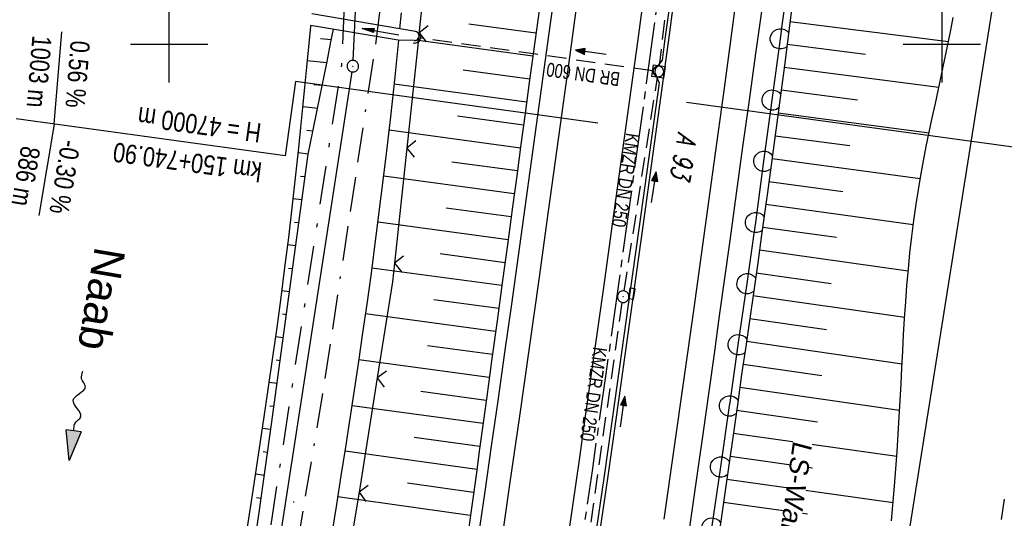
# Model space of a CAD drawing. Extents: x 510526 to 513920, y 467229 to 478797.
# Tile 273 of 467: x 511881 to 512008, y 474339 to 474403. Entities that reach past the tile are written whole.
import ezdxf

# ---------------------------------------------------------------- set-up
doc = ezdxf.new("R2010")
doc.units = 0
doc.header["$LTSCALE"] = 10
doc.header["$MEASUREMENT"] = 0
for name, pattern in [('ACAD_ISO16W100', [73, 15, -6.5, 15, -6.5, 15, -7, 1, -7]), ('ACHSE', [5.5, 4, -0.5, 0.5, -0.5]), ('AUSGEZOGEN', [0]), ('LT00', [0]), ('LT08', [0.42, 0.2, -0.1, 0.02, -0.1]), ('STRICHLINIE2', [0.375, 0.25, -0.125])]:
    doc.linetypes.add(name, pattern=pattern)
doc.layers.get('0').update_dxf_attribs({"linetype": 'LT00'})
for name, color, linetype in [('--FLIEßRICHTPFEIL', 180, 'Continuous'), ('-AX-020', 250, 'ACHSE'), ('-GRA-20O', 20, 'LT00'), ('-GRA-20W', 20, 'LT00'), ('-Halt-Pfeil', 4, 'LT00'), ('-Haltung', 182, 'STRICHLINIE2'), ('-Haltungsbeschriftung', 182, 'LT00'), ('BAB-KABEL', 220, 'ACAD_ISO16W100'), ('DFK_AB_L', 21, 'LT00'), ('DFK_AB_P', 7, 'LT00'), ('DFK_BES-WEGE', 255, 'LT00'), ('DFK_TOPO-SYM', 252, 'LT00'), ('GEMEINDEGRENZE', 3, 'LT08'), ('GEWÄSSERNAME', 255, 'Continuous'), ('LS-WAND_TEXT', 11, 'Continuous'), ('PFEIL', 140, 'AUSGEZOGEN'), ('V91_AFBR_BAB', 250, 'LT00'), ('V91_BOESCH', 250, 'LT00'), ('V91_BOSCHUNG', 250, 'LT00'), ('V91_GRABEN', 250, 'LT00'), ('V91_KA_MULD', 182, 'LT00'), ('V91_KA_PRUF', 182, 'LT00'), ('V91_LAERM', 11, 'LT00'), ('V91_LD_MARK', 2, 'LT00'), ('V91_RASTER', 250, 'LT00'), ('V91_RINNE', 182, 'LT00'), ('V91_SINKK', 182, 'LT00'), ('V91_UK_DURCH', 182, 'LT00'), ('V91_ZAUN', 40, 'LT00')]:
    doc.layers.add(name, color=color, linetype=linetype)
doc.styles.add('Beschrift', font='ARIAL.TTF')
doc.styles.add('Haltungsbeschriftung', font='ARIAL.TTF', dxfattribs={"width": 0.75})
doc.styles.get("Standard").update_dxf_attribs({"font": 'romans.shx'})

# ---------------------------------------------------------------- blocks, each defined once
blk = doc.blocks.new('SYMB7301')
at = {"color": 0, "linetype": 'ByBlock'}
for p, q in [((-0.128693, 0), (0, 0.128693)), ((0, -0.128693), (-0.128693, 0)), ((0, 0.128693), (0.128693, 0)), ((0.128693, 0), (0, -0.128693)), ((0.000059, -0.009738), (0.000059, 0.009897)), ((-0.00901, -0.004339), (-0.002225, -0.009749))]:
    blk.add_line(p, q, dxfattribs=at)
for points in [[(-0.002225, 0.009749), (-0.00901, 0.004339), (-0.00901, -0.004339)], [(0.01, 0), (0.006235, 0.007818), (-0.002225, 0.009749)], [(-0.002225, -0.009749), (0.006235, -0.007818), (0.01, 0)]]:
    blk.add_lwpolyline(points, dxfattribs=at)
blk = doc.blocks.new('SYMB0003')
at = {"color": 0, "linetype": 'ByBlock'}
for p, q in [((-0.015712, 0), (0.010166, 0.012015)), ((0, -0.021257), (-0.015712, 0)), ((0.010166, 0.012015), (0, -0.021257))]:
    blk.add_line(p, q, dxfattribs=at)
for points in [[(-0.031395, 0.499013), (-0.093691, 0.491144), (-0.154509, 0.475528), (-0.21289, 0.452414), (-0.267913, 0.422164), (-0.318712, 0.385257), (-0.364484, 0.342274), (-0.404509, 0.293893), (-0.438154, 0.240877), (-0.464888, 0.184062), (-0.484292, 0.124345), (-0.496058, 0.062667), (-0.5, 0)], [(-0.5, 0), (-0.496058, -0.062667), (-0.484292, -0.124345), (-0.464888, -0.184062), (-0.438154, -0.240877), (-0.404509, -0.293893), (-0.364485, -0.342274), (-0.318712, -0.385257), (-0.267914, -0.422164), (-0.21289, -0.452414), (-0.154509, -0.475529), (-0.093691, -0.491144), (-0.031395, -0.499014), (0.031395, -0.499014)], [(0.5, 0), (0.496057, 0.062667), (0.484292, 0.124345), (0.464888, 0.184062), (0.438153, 0.240877), (0.404509, 0.293893), (0.364484, 0.342274), (0.318712, 0.385257), (0.267913, 0.422164), (0.21289, 0.452414), (0.154509, 0.475528), (0.093691, 0.491144), (0.031395, 0.499013), (-0.031395, 0.499013)], [(0.031395, -0.499014), (0.093691, -0.491144), (0.154509, -0.475529), (0.21289, -0.452414), (0.267914, -0.422164), (0.318712, -0.385257), (0.364485, -0.342274), (0.404509, -0.293893), (0.438154, -0.240877), (0.464889, -0.184062), (0.484292, -0.124345), (0.496058, -0.062667), (0.5, 0)]]:
    blk.add_lwpolyline(points, dxfattribs=at)
blk = doc.blocks.new('FLIEßRICHTPFEIL')
at = {"layer": '--FLIEßRICHTPFEIL'}
blk.add_hatch(color=256, dxfattribs=at).paths.add_polyline_path([(-1.95, 0.4875), (-1.95, -0.4875), (0, 0)])
for p, q in [((-1.95, 0.4875), (-1.95, -0.4875)), ((-1.95, 0.4875), (0, 0)), ((0, 0), (-1.95, -0.4875))]:
    blk.add_line(p, q, dxfattribs=at)
at = {"layer": '--FLIEßRICHTPFEIL', "start_tangent": (-1, 0), "end_tangent": (-1, 0)}
blk.add_spline([(-1.95, 0), (-2.4375, 0), (-2.925, 0.325), (-3.4125, 0), (-3.9, -0.325), (-4.3875, 0), (-4.875, 0.325), (-5.3625, 0), (-5.85, 0)], degree=3, dxfattribs=at)
blk = doc.blocks.new('SYMB0652')
at = {"color": 0, "linetype": 'ByBlock'}
blk.add_lwpolyline([(-0.15, -0.075), (0.15, -0.075), (0.15, 0.075), (-0.15, 0.075), (-0.15, -0.075)], dxfattribs=at)
blk = doc.blocks.new('SYMB1210')
at = {"color": 0, "linetype": 'ByBlock'}
blk.add_line((0.018815, -0.179014), (0.055623, -0.17119), dxfattribs=at)
for points in [[(-0.2, -0.2), (-0.2, 0.2), (0.2, 0.2), (0.2, -0.2), (-0.2, -0.2)], [(0.018815, 0.179014), (-0.018815, 0.179014), (-0.055623, 0.17119), (-0.09, 0.155885), (-0.120444, 0.133766), (-0.145623, 0.105801), (-0.164438, 0.073213), (-0.176067, 0.037424), (-0.18, 0)], [(-0.18, 0), (-0.176067, -0.037424), (-0.164438, -0.073213), (-0.145623, -0.105801), (-0.120444, -0.133766), (-0.09, -0.155885), (-0.055623, -0.17119), (-0.018815, -0.179014), (0.018815, -0.179014)], [(0.18, 0), (0.176067, 0.037424), (0.164438, 0.073213), (0.145623, 0.105801), (0.120444, 0.133766), (0.09, 0.155885), (0.055623, 0.17119), (0.018815, 0.179014)], [(0.055623, -0.17119), (0.09, -0.155885), (0.120444, -0.133766), (0.145623, -0.105801), (0.164438, -0.073213), (0.176067, -0.037424), (0.18, 0)]]:
    blk.add_lwpolyline(points, dxfattribs=at)
blk = doc.blocks.new('SYMB0024')
at = {"color": 0, "linetype": 'ByBlock'}
for p, q in [((-0.5, 0.5), (0, 0)), ((0, 0), (0.5, 0.5))]:
    blk.add_line(p, q, dxfattribs=at)
blk = doc.blocks.new('SYMB7122')
at = {"color": 0, "linetype": 'ByBlock'}
for points in [[(-0.109975, -0.002365), (-0.106745, 0.026562), (-0.096041, 0.053629), (-0.078613, 0.076941), (-0.055681, 0.094866), (-0.028851, 0.106149), (0, 0.11)], [(0, 0.11), (0.028851, 0.106149), (0.055681, 0.094866), (0.078613, 0.076941), (0.096041, 0.053629), (0.106745, 0.026562), (0.109975, -0.002365)], [(-0.075234, -0.080249), (-0.093647, -0.057708), (-0.105504, -0.031126), (-0.109975, -0.002365)], [(0.109975, -0.002365), (0.105504, -0.031126), (0.093647, -0.057708), (0.075234, -0.080249)]]:
    blk.add_lwpolyline(points, dxfattribs=at)
blk = doc.blocks.new('SYMB0070')
at = {"color": 0, "linetype": 'ByBlock'}
for p, q in [((-0.5, 0), (0.2, 0)), ((0.5, 0), (0.2, 0.1)), ((0.2, 0.1), (0.2, 0)), ((0.468, 0), (0.21, 0.086)), ((0.21, 0.086), (0.21, -0.086)), ((0.21, -0.086), (0.468, 0)), ((0.22, -0.072), (0.437, 0)), ((0.23, -0.058), (0.405, 0)), ((0.24, -0.045), (0.374, 0)), ((0.342, 0), (0.25, 0.031)), ((0.25, 0.031), (0.25, -0.031)), ((0.25, -0.031), (0.342, 0)), ((0.26, -0.017), (0.31, 0)), ((0.27, -0.003), (0.279, 0))]:
    blk.add_line(p, q, dxfattribs=at)
for points in [[(0.2, 0), (0.2, -0.1), (0.5, 0)], [(0.437, 0), (0.22, 0.072), (0.22, -0.072)], [(0.405, 0), (0.23, 0.058), (0.23, -0.058)], [(0.374, 0), (0.24, 0.045), (0.24, -0.045)], [(0.31, 0), (0.26, 0.017), (0.26, -0.017)], [(0.279, 0), (0.27, 0.003), (0.27, -0.003)]]:
    blk.add_lwpolyline(points, dxfattribs=at)
blk = doc.blocks.new('SYMB1107')
at = {"color": 0, "linetype": 'ByBlock'}
for points in [[(-0.2, 0), (-0.196157, 0.039018), (-0.184776, 0.076537), (-0.166294, 0.111114), (-0.141421, 0.141421), (-0.111114, 0.166294), (-0.076537, 0.184776), (-0.039018, 0.196157), (0, 0.2)], [(0, 0.2), (0.039018, 0.196157), (0.076537, 0.184776), (0.111114, 0.166294), (0.141421, 0.141421), (0.166294, 0.111114), (0.184776, 0.076537), (0.196157, 0.039018), (0.2, 0)]]:
    blk.add_lwpolyline(points, dxfattribs=at)
blk = doc.blocks.new('Pfreil3')
at = {"layer": 'PFEIL'}
blk.add_hatch(color=256, dxfattribs=at).paths.add_polyline_path([(-1.55, 0.27), (-1.55, -0.27), (0, 0)])
for p, q in [((-1.55, 0), (-4.83, 0)), ((-1.55, -0.27), (-1.55, 0.27)), ((-1.55, 0.27), (0, 0)), ((0, 0), (-1.55, -0.27))]:
    blk.add_line(p, q, dxfattribs=at)

msp = doc.modelspace()

# ---------------------------------------------------------------- linework, layer by layer
at = {"layer": '-AX-020', "ltscale": 0.2, "flags": 128}
msp.add_lwpolyline([(513881.72, 478796.97), (513877.87, 478787.35), (513870.37, 478768.8), (513862.79, 478750.28), (513855.14, 478731.79), (513847.41, 478713.32), (513839.61, 478694.89), (513831.74, 478676.49), (513823.79, 478658.13), (513815.77, 478639.79), (513807.68, 478621.49), (513799.51, 478603.22), (513791.27, 478584.98), (513782.96, 478566.77), (513774.58, 478548.6), (513766.12, 478530.46), (513757.59, 478512.36), (513748.99, 478494.29), (513740.31, 478476.25), (513731.57, 478458.25), (513722.75, 478440.29), (513713.86, 478422.36), (513704.9, 478404.46), (513695.86, 478386.6), (513686.76, 478368.78), (513677.58, 478351), (513668.34, 478333.25), (513659.02, 478315.54), (513649.63, 478297.86), (513640.17, 478280.23), (513630.64, 478262.63), (513621.04, 478245.07), (513611.37, 478227.54), (513601.63, 478210.06), (513591.82, 478192.62), (513586.74, 478183.65), (513576.83, 478166.26), (513566.85, 478148.92), (513556.8, 478131.61), (513546.69, 478114.34), (513536.51, 478097.1), (513526.28, 478079.91), (513515.99, 478062.74), (513505.64, 478045.61), (513495.23, 478028.52), (513484.78, 478011.45), (513474.27, 477994.42), (513463.71, 477977.42), (513453.11, 477960.45), (513442.46, 477943.5), (513431.76, 477926.59), (513421.03, 477909.7), (513410.25, 477892.84), (513399.43, 477876), (513388.58, 477859.18), (513377.69, 477842.39), (513366.77, 477825.62), (513355.82, 477808.87), (513344.83, 477792.14), (513333.82, 477775.43), (513322.78, 477758.74), (513311.72, 477742.06), (513300.63, 477725.4), (513289.52, 477708.75), (513278.39, 477692.12), (513267.24, 477675.5), (513256.08, 477658.89), (513244.9, 477642.29), (513233.71, 477625.7), (513222.5, 477609.12), (513211.29, 477592.54), (513200.07, 477575.97), (513188.84, 477559.41), (513177.6, 477542.84), (513166.37, 477526.28), (513154.8, 477509.24), (513142.5, 477491.11), (513130.2, 477472.99), (513117.9, 477454.86), (513105.61, 477436.73), (513093.33, 477418.59), (513081.06, 477400.44), (513068.81, 477382.28), (513056.57, 477364.12), (513044.34, 477345.94), (513032.14, 477327.75), (513019.96, 477309.55), (513007.8, 477291.33), (512995.67, 477273.09), (512983.57, 477254.83), (512971.49, 477236.55), (512959.45, 477218.25), (512947.45, 477199.93), (512935.48, 477181.58), (512923.55, 477163.21), (512911.66, 477144.81), (512899.82, 477126.38), (512888.03, 477107.93), (512876.28, 477089.44), (512864.58, 477070.92), (512852.94, 477052.36), (512841.35, 477033.77), (512829.82, 477015.15), (512818.35, 476996.49), (512806.94, 476977.79), (512795.6, 476959.05), (512789.64, 476949.14), (512778.41, 476930.34), (512767.24, 476911.5), (512756.13, 476892.61), (512745.1, 476873.69), (512734.14, 476854.72), (512723.25, 476835.72), (512712.42, 476816.68), (512701.67, 476797.59), (512690.98, 476778.47), (512680.37, 476759.31), (512669.82, 476740.11), (512659.35, 476720.87), (512648.95, 476701.6), (512638.61, 476682.28), (512628.35, 476662.93), (512618.16, 476643.54), (512608.04, 476624.11), (512597.99, 476604.65), (512588.01, 476585.15), (512578.1, 476565.61), (512568.26, 476546.04), (512558.5, 476526.43), (512548.8, 476506.79), (512539.18, 476487.11), (512529.63, 476467.4), (512520.15, 476447.65), (512510.75, 476427.87), (512501.42, 476408.05), (512492.16, 476388.2), (512482.97, 476368.31), (512473.85, 476348.4), (512464.81, 476328.44), (512455.84, 476308.46), (512446.94, 476288.44), (512438.12, 476268.39), (512429.37, 476248.31), (512420.69, 476228.2), (512412.09, 476208.05), (512403.56, 476187.88), (512395.11, 476167.67), (512386.72, 476147.43), (512378.42, 476127.17), (512370.18, 476106.87), (512362.02, 476086.54), (512353.94, 476066.18), (512345.92, 476045.79), (512337.99, 476025.38), (512330.13, 476004.93), (512322.34, 475984.46), (512314.63, 475963.96), (512306.99, 475943.43), (512299.43, 475922.87), (512291.94, 475902.28), (512284.53, 475881.67), (512277.19, 475861.03), (512269.93, 475840.36), (512262.74, 475819.67), (512255.63, 475798.95), (512248.6, 475778.21), (512241.64, 475757.44), (512234.76, 475736.64), (512227.95, 475715.82), (512221.22, 475694.97), (512214.57, 475674.11), (512207.99, 475653.21), (512201.49, 475632.29), (512200.13, 475627.89), (512194.28, 475608.79), (512188.5, 475589.67), (512182.78, 475570.54), (512177.14, 475551.38), (512171.56, 475532.2), (512166.05, 475513.01), (512160.62, 475493.79), (512155.26, 475474.55), (512149.97, 475455.29), (512148.09, 475448.36), (512142.91, 475429.07), (512137.8, 475409.77), (512132.78, 475390.44), (512127.83, 475371.09), (512122.96, 475351.72), (512118.16, 475332.33), (512113.45, 475312.92), (512108.81, 475293.5), (512104.25, 475274.06), (512099.76, 475254.59), (512095.36, 475235.11), (512091.03, 475215.62), (512086.78, 475196.1), (512082.61, 475176.57), (512078.52, 475157.02), (512074.51, 475137.46), (512070.57, 475117.88), (512066.72, 475098.28), (512063.24, 475080.25), (512059.53, 475060.62), (512055.9, 475040.98), (512052.34, 475021.33), (512048.86, 475001.67), (512045.44, 474981.99), (512042.08, 474962.3), (512038.79, 474942.6), (512035.56, 474922.89), (512032.39, 474903.18), (512029.27, 474883.45), (512026.2, 474863.71), (512023.18, 474843.97), (512020.21, 474824.22), (512017.28, 474804.47), (512014.39, 474784.7), (512011.54, 474764.94), (512008.73, 474745.16), (512005.95, 474725.39), (512003.2, 474705.61), (512000.47, 474685.82), (511997.78, 474666.03), (511995.1, 474646.24), (511992.44, 474626.45), (511989.8, 474606.65), (511987.17, 474586.85), (511984.55, 474567.05), (511981.94, 474547.25), (511979.34, 474527.45), (511976.74, 474507.69), (511975.13, 474495.38), (511973.48, 474482.82), (511971.82, 474470.25), (511970.17, 474457.69), (511968.51, 474445.13), (511966.84, 474432.57), (511965.15, 474420.02), (511963.46, 474407.46), (511961.75, 474394.91), (511960.03, 474382.35), (511958.28, 474369.81), (511956.52, 474357.26), (511954.73, 474344.72), (511952.92, 474332.18), (511951.08, 474319.64), (511949.21, 474307.11), (511947.31, 474294.58), (511945.38, 474282.06), (511943.41, 474269.55), (511941.4, 474257.04), (511939.35, 474244.53), (511937.27, 474232.04), (511935.14, 474219.55), (511932.96, 474207.07), (511930.74, 474194.59), (511928.46, 474182.13), (511926.14, 474169.68), (511923.76, 474157.23), (511921.32, 474144.8), (511918.83, 474132.38), (511916.28, 474119.97), (511913.66, 474107.57), (511910.98, 474095.19), (511908.24, 474082.82), (511905.43, 474070.46), (511902.54, 474058.13), (511899.59, 474045.81), (511896.56, 474033.5), (511893.47, 474021.26), (511890.29, 474009), (511887.03, 473996.75), (511883.7, 473984.53), (511880.29, 473972.33), (511876.8, 473960.15), (511873.23, 473947.99), (511869.59, 473935.86), (511865.87, 473923.74), (511862.08, 473911.66), (511858.21, 473899.59), (511854.26, 473887.55), (511850.24, 473875.54), (511846.14, 473863.55), (511841.96, 473851.59), (511837.71, 473839.65), (511833.39, 473827.75), (511828.99, 473815.86), (511824.51, 473804.01), (511819.96, 473792.19), (511815.33, 473780.39), (511810.64, 473768.63), (511805.86, 473756.89), (511801.02, 473745.18), (511796.09, 473733.51), (511791.1, 473721.87), (511786.03, 473710.25), (511780.89, 473698.68), (511775.67, 473687.13), (511770.39, 473675.61), (511765.03, 473664.13), (511759.6, 473652.69), (511754.09, 473641.28), (511748.51, 473629.9), (511742.87, 473618.56), (511737.15, 473607.25), (511731.36, 473595.99), (511725.49, 473584.75), (511719.56, 473573.56), (511713.56, 473562.4), (511707.48, 473551.28), (511701.34, 473540.2), (511695.13, 473529.16), (511688.84, 473518.16), (511682.49, 473507.2), (511676.07, 473496.28), (511669.58, 473485.39), (511663.02, 473474.55), (511656.39, 473463.76), (511649.7, 473453), (511642.94, 473442.29), (511636.1, 473431.62), (511629.21, 473420.99), (511622.24, 473410.41), (511615.21, 473399.87), (511608.11, 473389.37), (511600.95, 473378.92), (511593.72, 473368.52), (511586.42, 473358.16), (511579.06, 473347.85), (511571.64, 473337.58), (511564.15, 473327.36), (511556.59, 473317.19), (511548.97, 473307.07), (511541.29, 473297), (511533.54, 473286.97), (511525.74, 473276.99), (511517.86, 473267.07), (511509.93, 473257.19), (511501.93, 473247.36), (511493.87, 473237.58), (511485.75, 473227.86), (511477.57, 473218.19), (511475.55, 473215.81), (511467.29, 473206.2), (511458.98, 473196.64), (511450.61, 473187.13), (511442.18, 473177.67), (511433.71, 473168.25), (511425.19, 473158.87), (511416.62, 473149.54), (511408.01, 473140.24), (511399.37, 473130.98), (511390.68, 473121.76), (511381.96, 473112.57), (511373.2, 473103.41), (511364.42, 473094.28), (511355.61, 473085.17), (511346.77, 473076.1), (511337.91, 473067.04), (511329.03, 473058), (511320.13, 473048.99), (511311.22, 473039.98), (511302.29, 473031), (511293.34, 473022.02), (511284.39, 473013.05), (511275.44, 473004.09), (511266.47, 472995.14), (511255.91, 472984.59), (511236.79, 472965.5), (511230.18, 472958.9), (511223.57, 472952.29), (511216.96, 472945.68), (511210.37, 472939.06), (511203.78, 472932.43), (511197.22, 472925.79), (511190.66, 472919.13), (511184.13, 472912.44), (511177.62, 472905.74), (511171.14, 472899.01), (511164.68, 472892.25), (511158.26, 472885.46), (511151.88, 472878.64), (511145.53, 472871.79), (511139.22, 472864.89), (511132.96, 472857.96), (511126.75, 472850.98), (511120.58, 472843.95), (511114.48, 472836.88), (511109.32, 472830.82), (511103.32, 472823.65), (511097.39, 472816.44), (511091.51, 472809.17), (511085.7, 472801.85), (511079.95, 472794.49), (511074.26, 472787.07), (511068.64, 472779.61), (511063.08, 472772.1), (511057.59, 472764.54), (511052.16, 472756.93), (511046.8, 472749.28), (511041.5, 472741.58), (511036.27, 472733.84), (511031.1, 472726.05), (511026.01, 472718.22), (511020.98, 472710.35), (511016.01, 472702.43), (511011.12, 472694.47), (511006.29, 472686.47), (511001.53, 472678.43), (510996.84, 472670.35), (510992.22, 472662.22), (510987.67, 472654.06), (510983.19, 472645.86), (510978.78, 472637.62), (510974.44, 472629.35), (510970.17, 472621.04), (510965.98, 472612.69), (510961.85, 472604.3), (510957.8, 472595.88), (510953.82, 472587.43), (510949.91, 472578.94), (510946.07, 472570.42), (510942.31, 472561.87), (510938.62, 472553.28), (510935.01, 472544.67), (510931.46, 472536.02), (510928, 472527.34), (510924.6, 472518.64), (510921.29, 472509.9), (510918.04, 472501.14), (510914.87, 472492.35), (510911.78, 472483.53), (510908.76, 472474.69), (510905.82, 472465.82), (510902.96, 472456.92), (510900.17, 472448), (510897.45, 472439.06), (510894.82, 472430.1), (510892.26, 472421.11), (510889.78, 472412.1), (510887.37, 472403.07), (510885.04, 472394.02), (510882.79, 472384.95), (510880.62, 472375.87), (510878.53, 472366.76), (510876.51, 472357.64), (510874.57, 472348.49), (510872.71, 472339.34), (510870.93, 472330.16), (510869.23, 472320.98), (510867.6, 472311.77), (510866.06, 472302.56), (510864.59, 472293.33), (510863.2, 472284.09), (510861.89, 472274.84), (510860.67, 472265.57), (510859.52, 472256.3), (510858.45, 472247.02), (510857.45, 472237.73), (510856.54, 472228.43), (510855.71, 472219.12), (510854.96, 472209.81), (510854.29, 472200.49), (510853.7, 472191.16), (510853.18, 472181.83), (510852.75, 472172.5), (510852.4, 472163.16), (510852.13, 472153.82), (510851.93, 472144.48), (510851.82, 472135.13), (510851.79, 472125.79), (510851.84, 472116.44), (510851.96, 472107.1), (510852.01, 472104.71), (510852.24, 472095.37), (510852.54, 472086.03), (510852.93, 472076.69), (510853.39, 472067.36), (510853.92, 472058.03), (510854.53, 472048.71), (510855.21, 472039.39), (510855.96, 472030.07), (510856.78, 472020.77), (510857.67, 472011.46), (510858.63, 472002.17), (510859.65, 471992.88), (510860.73, 471983.6), (510861.88, 471974.33), (510863.09, 471965.06), (510864.36, 471955.8), (510865.69, 471946.55), (510867.08, 471937.31), (510868.53, 471928.08), (510870.02, 471918.86), (510871.58, 471909.64), (510873.18, 471900.44), (510874.84, 471891.24), (510876.54, 471882.05), (510878.3, 471872.88), (510880.1, 471863.71), (510881.95, 471854.55), (510883.84, 471845.4), (510885.78, 471836.26), (510887.76, 471827.12), (510889.78, 471818), (510891.83, 471808.88), (510893.93, 471799.78), (510896.06, 471790.68), (510898.23, 471781.59), (510900.44, 471772.51), (510902.67, 471763.44), (510904.94, 471754.37), (510907.24, 471745.32), (510909.57, 471736.27), (510911.93, 471727.22), (510914.31, 471718.19), (510916.72, 471709.16), (510919.15, 471700.14), (510921.61, 471691.12), (510924.09, 471682.11), (510926.59, 471673.11), (510929.1, 471664.11), (510931.64, 471655.12), (510934.19, 471646.13), (510936.76, 471637.14), (510939.34, 471628.16), (510941.94, 471619.19), (510944.55, 471610.22), (510947.17, 471601.25), (510949.8, 471592.28), (510952.43, 471583.31), (510955.08, 471574.35), (510957.73, 471565.39), (510960.38, 471556.43), (510963.04, 471547.47), (510967.7, 471531.77), (510970.25, 471523.2), (510975.26, 471506.32), (510980.27, 471489.44), (510985.27, 471472.57), (510990.27, 471455.68), (510995.25, 471438.8), (511000.21, 471421.91), (511005.16, 471405.01), (511010.09, 471388.11), (511014.99, 471371.2), (511019.86, 471354.28), (511024.7, 471337.36), (511029.51, 471320.42), (511034.28, 471303.47), (511039.01, 471286.52), (511043.7, 471269.55), (511048.34, 471252.56), (511052.93, 471235.57), (511057.46, 471218.56), (511061.95, 471201.53), (511066.37, 471184.49), (511070.73, 471167.43), (511075.02, 471150.36), (511079.24, 471133.27), (511083.39, 471116.16), (511086.57, 471102.84), (511090.59, 471085.7), (511094.53, 471068.54), (511098.39, 471051.37), (511102.17, 471034.17), (511105.87, 471016.96), (511109.5, 470999.73), (511113.05, 470982.49), (511116.52, 470965.23), (511119.91, 470947.95), (511123.22, 470930.66), (511126.45, 470913.36), (511129.61, 470896.04), (511132.69, 470878.7), (511135.68, 470861.35), (511138.6, 470843.99), (511141.44, 470826.62), (511144.2, 470809.23), (511146.88, 470791.83), (511149.49, 470774.42), (511152.01, 470757), (511154.45, 470739.56), (511156.82, 470722.12), (511159.1, 470704.66), (511161.31, 470687.19), (511163.44, 470669.72), (511165.49, 470652.23), (511165.64, 470650.9), (511167.87, 470631.02), (511170.03, 470611.14), (511172.1, 470591.25), (511174.1, 470571.35), (511176.01, 470551.44), (511177.85, 470531.52), (511179.53, 470512.55), (511180.88, 470496.34), (511182.16, 470480.14), (511183.36, 470463.92), (511184.48, 470447.7), (511185.52, 470431.48), (511186.48, 470415.25), (511187.36, 470399.01), (511188.16, 470382.77), (511188.88, 470366.53), (511189.52, 470350.29), (511190.08, 470334.04), (511190.56, 470317.79), (511190.96, 470301.53), (511191.28, 470285.28), (511191.52, 470269.02), (511191.68, 470252.76), (511191.76, 470236.51), (511191.77, 470220.25), (511191.69, 470203.99), (511191.53, 470187.73), (511191.29, 470171.47), (511191.24, 470169.01), (511190.91, 470152.75), (511190.5, 470136.5), (511190.02, 470120.25), (511189.47, 470104), (511188.85, 470087.75), (511188.17, 470071.51), (511187.43, 470055.27), (511186.63, 470039.03), (511185.78, 470022.79), (511184.88, 470006.56), (511183.93, 469990.33), (511182.94, 469974.1), (511181.91, 469957.87), (511180.85, 469941.65), (511179.74, 469925.43), (511178.61, 469909.21), (511177.46, 469892.99), (511176.28, 469876.78), (511175.08, 469860.56), (511173.86, 469844.35), (511172.63, 469828.14), (511171.39, 469811.93), (511170.14, 469795.72), (511168.85, 469778.99), (511030.96, 467993.35), (511029.42, 467973.41), (511027.88, 467953.47), (511026.35, 467933.52), (511024.83, 467913.58), (511023.32, 467893.64), (511021.83, 467873.7), (511020.35, 467853.75), (511018.9, 467833.8), (511017.47, 467813.85), (511016.06, 467793.9), (511014.69, 467773.95), (511013.35, 467754), (511012.05, 467734.04), (511010.78, 467714.08), (511009.56, 467694.12), (511008.38, 467674.15), (511007.25, 467654.18), (511006.18, 467634.21), (511005.15, 467614.24), (511004.19, 467594.26), (511003.28, 467574.28), (511002.44, 467554.3), (511001.67, 467534.31), (511000.96, 467514.33), (511000.33, 467494.34), (510999.77, 467474.34), (510999.56, 467465.71), (510999.11, 467445.71), (510998.75, 467425.72), (510998.46, 467405.72), (510998.26, 467385.72), (510998.14, 467365.72), (510998.09, 467345.72), (510998.13, 467325.72), (510998.24, 467305.72), (510998.44, 467285.72), (510998.71, 467265.72), (510999.07, 467245.73), (510999.43, 467229.16)], dxfattribs=at)
at = {"layer": '-GRA-20O'}
msp.add_line((511966.97, 474392.48), (512009.89, 474386.61), dxfattribs=at)
at = {"layer": '-GRA-20W'}
for q in [(511886.11, 474401.59), (511883.15, 474377.77)]:
    msp.add_line((511885.14, 474389.61), q, dxfattribs=at)
at = {"layer": '-GRA-20W', "flags": 128}
for points in [[(511916.36, 474395.14), (511915.04, 474385.5), (511880.19, 474390.29)], [(511955.49, 474389.77), (511916.36, 474395.14)]]:
    msp.add_lwpolyline(points, dxfattribs=at)
at = {"layer": '-Haltung'}
for p, q in [((511966.78, 474425.42), (511963.41, 474397.18)), ((511962.58, 474396.54), (511932.46, 474400.77)), ((511958.88, 474368.01), (511963.21, 474395.7)), ((511954.6, 474338.06), (511958.65, 474366.53))]:
    msp.add_line(p, q, dxfattribs=at)
at = {"layer": 'BAB-KABEL', "ltscale": 0.03, "flags": 128}
msp.add_lwpolyline([(513339.84, 477816.32), (513312.27, 477774.65), (513284.67, 477733), (513252.5, 477694.41), (513223.88, 477653.5), (513195.8, 477612.12), (513167.63, 477570.87), (513139.88, 477529.3), (513111.79, 477487.92), (513083.81, 477446.45), (513055.84, 477404.98), (513022.49, 477355.03), (513000.51, 477321.52), (512973.12, 477279.62), (512945.42, 477237.87), (512917.58, 477196.22), (512879.16, 477137.5), (512858.34, 477103.22), (512837.39, 477068.95), (512811.45, 477026.06), (512784.2, 476983.9), (512756.65, 476941.56), (512731.12, 476898.63), (512706.39, 476854.96), (512681.95, 476811.1), (512658.87, 476770.39), (512633.74, 476723.05), (512609.82, 476678.97), (512586.03, 476634.72), (512574.46, 476609.04), (512565.77, 476584.24), (512545.21, 476542.92), (512523.45, 476497.74), (512501.77, 476452.47), (512480.25, 476407.17), (512458.85, 476361.79), (512438.56, 476315.94), (512418.18, 476270.12), (512378.72, 476177.83), (512359.89, 476131.36), (512341.35, 476084.78), (512322.58, 476038.31), (512304.82, 475991.34), (512287.68, 475944.24), (512270.28, 475897.17), (512254.12, 475849.7), (512237.77, 475802.28), (512221.53, 475754.82), (512205.86, 475707.19), (512190.78, 475659.38), (512175.78, 475611.52), (512161.52, 475563.42), (512145.69, 475515.8), (512137.73, 475496.07), (512130.63, 475467.92), (512119.03, 475418.91), (512105.58, 475370.55), (512100.73, 475351.1), (512084.18, 475320.51), (512082.62, 475318.67), (512071.99, 475296.24), (512062.06, 475264.37), (512059.32, 475232.9), (512061.87, 475193.18), (512054.82, 475143.1), (512045.69, 475099.99), (512036.29, 475050.9), (512027.27, 475001.72), (512018.22, 474952.55), (512008.9, 474903.42), (512000.14, 474854.23), (511992.36, 474804.85), (511985.27, 474755.37), (511977.39, 474700.85), (511969.41, 474646.42), (511966.53, 474615.2), (511972.8, 474604.79), (511970.05, 474596.16), (511959.57, 474586.37), (511941.91, 474517.48), (511936.85, 474477.77), (511926.66, 474399.73), (511919.97, 474355.38), (511910.09, 474296.61), (511899.45, 474238.13), (511883.78, 474152.68), (511870.29, 474094), (511857.13, 474053.88), (511852.78, 474012.45), (511853.17, 473966.86), (511852.49, 473957.15), (511851.31, 473949.66), (511841.69, 473942.06), (511825.82, 473895.23), (511826.65, 473894.12), (511810.9, 473851.95), (511793.57, 473805.03), (511775.28, 473758.36), (511755.12, 473712.47), (511734.05, 473667.01), (511712.23, 473621.97), (511689.5, 473577.27), (511665.16, 473533.5), (511639.85, 473490.24), (511612.91, 473448.14), (511601.59, 473431.81), (511558.05, 473366.07), (511514.89, 473306.01), (511484.06, 473267.45), (511450.63, 473224.7), (511393.07, 473164.53), (511363.02, 473132.87), (511308.52, 473076.45), (511275.57, 473040.36), (511243.01, 473009.33), (511235.22, 472986.05), (511231.03, 472981.06), (511075.99, 472813.11), (511070.24, 472807.3), (511057.8, 472797.51), (511038.03, 472769.96), (511010.69, 472730.53), (510983.88, 472687.19), (510959.58, 472643.76), (510934.3, 472604.33), (510904.8, 472574.33), (510913.91, 472558.29), (510911.7, 472550.67), (510911.23, 472549.24), (510895.97, 472514.71), (510882.66, 472477.92), (510872.4, 472460.75), (510857.5, 472432.35), (510836.1, 472381.12), (510836.28, 472368.89), (510832.94, 472355.97), (510830.18, 472332.03), (510848.22, 472325.54), (510838.51, 472271.42), (510831.97, 472215.43), (510830.7, 472169.39), (510828.83, 472118.66), (510829.08, 472067.62), (510833.95, 472011.74), (510842.44, 471951.44), (510849.98, 471906.34), (510856.18, 471866.27), (510867.23, 471812.82), (510879.85, 471762.88), (510891.51, 471713.81), (510903.79, 471665.07), (510916.06, 471616.28), (510929.64, 471568.08), (510950.96, 471501.37), (510971.61, 471429.82), (510974.35, 471422.76), (510989.55, 471366.87), (511004.5, 471314.2), (511016.36, 471270.84), (511026.28, 471232.42), (511039.24, 471184.15), (511056.6, 471116.88), (511065.91, 471078.27), (511077.6, 471030.01), (511089.22, 470981.62), (511098.91, 470932.89), (511107.16, 470884.03), (511116.15, 470835.04), (511125.08, 470786.06), (511133.15, 470736.97), (511137.3, 470706.32), (511129.89, 470689.71), (511129.54, 470684.61), (511132.44, 470671.58), (511143.11, 470670.95), (511145.78, 470638.26), (511151.08, 470588.89), (511155.98, 470539.42), (511159.51, 470489.78), (511162.63, 470440.14), (511165.94, 470390.62), (511167.84, 470340.94), (511167.81, 470291.24), (511167.77, 470272.42), (511169.19, 470243.96), (511168.97, 470223.34), (511163.73, 470203.87), (511151.46, 470170.12), (511152.4, 470145.76), (511161.63, 470107.32), (511162.26, 470078.65), (511157.08, 470021.39), (511153.97, 469975.78), (511150.23, 469924.11), (511146.61, 469878.37), (511141.04, 469826.73), (511133.85, 469745.04), (511131.82, 469700.02), (511128.93, 469655.17), (511125.19, 469595.29), (511130.66, 469554.69), (511130.4, 469544.67), (511121.69, 469477.4)], dxfattribs=at)
at = {"layer": 'DFK_AB_L'}
for p, q in [((511923.82, 474397.88), (511925.04, 474423.1)), ((511903.66, 474266.01), (511923.67, 474396.39))]:
    msp.add_line(p, q, dxfattribs=at)
at = {"layer": 'GEMEINDEGRENZE', "ltscale": 2.5, "flags": 128}
msp.add_lwpolyline([(512449.04, 475402.04), (512420.18, 475407.56), (512394.81, 475414.05), (512349.27, 475430.89), (512332.55, 475438.84), (512267.81, 475490.73), (512251.31, 475522.19), (512242.37, 475555.3), (512229.97, 475584.98), (512227.01, 475610.4), (512238.86, 475661.14), (512275.55, 475791.69), (512297.96, 475860.4), (512299.32, 475864.34), (512322.1, 475898.59), (512340.39, 475931.96), (512366.59, 476019.31), (512318.09, 476028.59), (512312.28, 476031.12), (512305.69, 476033.81), (512287.82, 475996.96), (512243.16, 475928.69), (512232.75, 475919.29), (512200.58, 475820.9), (512193.73, 475799.02), (512174.8, 475704.06), (512153.08, 475591.51), (512137.53, 475520.72), (512131.52, 475505.41), (512079.51, 475365.74), (512045.16, 475285.06), (511996.85, 475193.51), (511968.58, 475139.95), (511923.93, 475031.14), (511909.15, 474966.23), (511901.23, 474898.74), (511940.21, 474729.59), (511948.11, 474671.17), (511959.93, 474649.28), (511949.37, 474579.35), (511923.59, 474424.01), (511922.29, 474397.28), (511902.07, 474265.53), (511883.42, 474171.19), (511840.83, 474046.67), (511811.06, 474002.19), (511789.86, 473974.02), (511738.64, 473910.57), (511734.93, 473905.97), (511711.9, 473880.46), (511676.78, 473841.54), (511661.06, 473825.37), (511656.15, 473820.18), (511647.79, 473811.31), (511604.86, 473771.83), (511589.09, 473758.2), (511554.15, 473690.45), (511530.62, 473670.04), (511510.61, 473640.16), (511417.15, 473647.45), (511399.93, 473617.63), (511399.3, 473598.99), (511391.57, 473572.16), (511385.53, 473532.59), (511382.42, 473506.57), (511379.56, 473490.69), (511376.76, 473467.53), (511377.2, 473446.76), (511375.16, 473429.8), (511374.8, 473404.87), (511375.41, 473387.27), (511377.46, 473378.27), (511379.75, 473364.15), (511381.83, 473342.87), (511384.51, 473307.86), (511383.01, 473292.21), (511378.94, 473272.5), (511363.92, 473241.63), (511343.54, 473221.82), (511333.86, 473218.85), (511320.58, 473208.55), (511312.84, 473198.8), (511304.61, 473186.13), (511295.34, 473174.25), (511276.67, 473143.26), (511247.06, 473107.83), (511220.15, 473075.52), (511209.96, 473060.18), (511192.69, 473040.29), (511159.71, 473009.47), (511137.79, 472985.62), (511138.23, 472997.66), (511133.95, 473001.3), (511127.75, 472996.4), (511117.54, 472978.81), (511095.45, 472960.68), (511068.72, 472945.37), (511062.62, 472935.67), (511054.27, 472932.27), (511004.99, 472918.68), (510993.39, 472905.55), (510985.6, 472889.86), (510969.16, 472866.89), (510956.82, 472847.22), (510952.63, 472840.3), (510942.14, 472834.76), (510925.19, 472825.03), (510922.97, 472827.25), (510875.46, 472874.79), (510825.13, 472925.2), (510821.3, 472929.06), (510869.78, 472985.54), (510927.92, 473053.12), (510935.97, 473062.47), (510982.9, 473117.01), (510983.35, 473117.61), (510990.27, 473126.7), (510995.26, 473137.2), (510997.98, 473148.98), (510999.63, 473159.45), (511014.29, 473252.43)], dxfattribs=at)
at = {"layer": 'V91_AFBR_BAB', "color": 0}
msp.add_lwpolyline([(511970.3, 474473.39), (511969.23, 474465.3), (511968.17, 474457.21), (511967.11, 474449.12), (511966.31, 474443.06), (511965.52, 474437.01), (511964.72, 474430.95), (511963.92, 474424.9), (511962.83, 474416.8), (511961.75, 474408.7), (511960.65, 474400.6), (511957.35, 474376.65), (511956.21, 474368.46), (511955.05, 474360.28), (511953.9, 474352.1), (511953.05, 474346.14), (511952.19, 474340.18), (511951.33, 474334.22)], dxfattribs=at)
at = {"layer": 'V91_AFBR_BAB'}
for points in [[(511940.04, 474336.15), (511940.89, 474342.03), (511941.73, 474347.9), (511942.58, 474353.78), (511943.46, 474360.04), (511944.34, 474366.3), (511945.22, 474372.56), (511946.09, 474378.82), (511949.37, 474402.67), (511950.2, 474408.81), (511951.03, 474414.94), (511951.86, 474421.08), (511952.68, 474427.21), (511953.31, 474431.99), (511953.94, 474436.77), (511954.57, 474441.56), (511955.19, 474446.34), (511955.82, 474451.12), (511956.45, 474455.87), (511957.08, 474460.62), (511957.71, 474465.37), (511958.34, 474470.12)], [(511976.73, 474404.81), (511975.9, 474398.79), (511975.06, 474392.73), (511974.22, 474386.67), (511973.39, 474380.62), (511972.55, 474374.56), (511971.87, 474369.66), (511971.19, 474364.77), (511970.52, 474359.87), (511969.83, 474354.97), (511969.14, 474350.08), (511968.46, 474345.26), (511967.77, 474340.43), (511967.07, 474335.61)]]:
    msp.add_lwpolyline(points, dxfattribs=at)
at = {"layer": 'V91_BOESCH'}
for points in [[(511948.19, 474406.57), (511947.71, 474403.08), (511947.16, 474399.05), (511946.61, 474395.02), (511946.07, 474390.99), (511945.53, 474386.97), (511944.99, 474382.94), (511944.45, 474378.91), (511943.78, 474373.99), (511943.11, 474369.08), (511942.44, 474364.16), (511941.77, 474359.25), (511941.1, 474354.34), (511940.64, 474350.95), (511940.18, 474347.56), (511939.72, 474344.17), (511939.25, 474340.78), (511938.77, 474337.4)], [(511980.82, 474406.68), (511980.32, 474402.7), (511979.62, 474397.21), (511978.9, 474391.73), (511978.18, 474386.25), (511977.44, 474380.77), (511976.68, 474375.3), (511976.17, 474371.67), (511975.65, 474368.05), (511975.14, 474364.43), (511974.62, 474360.81), (511974.09, 474357.19), (511973.58, 474353.57), (511972.98, 474349.35), (511972.38, 474345.14), (511971.79, 474340.92), (511971.2, 474336.7)], [(511929.88, 474401.96), (511930.09, 474404.06)], [(511993.5, 474338.25), (511993.87, 474342.73), (511994.2, 474347.22), (511994.48, 474351.71), (511994.6, 474353.84), (511994.72, 474355.96), (511994.83, 474358.09), (511994.94, 474360.21), (511995.06, 474362.34), (511995.19, 474364.46), (511995.33, 474366.59), (511995.49, 474368.71), (511995.67, 474370.82), (511995.87, 474372.94), (511996.1, 474375.05), (511996.36, 474377.15), (511996.66, 474379.25), (511996.96, 474381.13), (511997.28, 474382.99), (511997.63, 474384.86), (511997.99, 474386.72), (511998.37, 474388.58), (511998.76, 474390.44), (511999.16, 474392.3), (511999.56, 474394.15), (511999.96, 474396.01), (512000.36, 474397.87), (512000.75, 474399.73), (512001.12, 474401.59), (512001.48, 474403.45)], [(511918.31, 474402.42), (511918.29, 474402.25), (511918.04, 474399.64), (511917.79, 474397.02), (511917.53, 474394.41), (511917.28, 474391.79), (511917.02, 474389.18), (511916.75, 474386.57), (511916.33, 474382.68), (511915.89, 474378.8), (511915.43, 474374.92), (511914.94, 474371.05), (511914.44, 474367.17), (511913.92, 474363.3), (511913.38, 474359.43), (511912.83, 474355.57), (511912.27, 474351.7), (511910.85, 474342.17), (511909.36, 474332.65)], [(511910.8, 474333.4), (511911.64, 474339.3), (511912.47, 474345.19), (511913.3, 474351.08), (511918, 474385.72), (511918.61, 474388.67), (511919.22, 474391.63), (511919.82, 474394.58), (511920.41, 474397.54), (511920.99, 474400.5), (511921.26, 474401.92)], [(511921.1, 474336.65), (511921.69, 474340.35), (511922.27, 474344.06), (511922.85, 474347.77), (511923.42, 474351.47), (511923.98, 474355.18), (511924.54, 474358.89), (511925.08, 474362.6), (511925.61, 474366.32), (511926.13, 474370.03), (511926.81, 474375.17), (511927.46, 474380.3), (511928.08, 474385.44), (511928.68, 474390.59), (511929.24, 474395.74), (511929.73, 474400.5)], [(512007.73, 474338.42), (512008.1, 474341.04)]]:
    msp.add_lwpolyline(points, dxfattribs=at)
at = {"layer": 'V91_BOSCHUNG'}
for p, q in [((511980.35, 474402.93), (512000.87, 474400.34)), ((511947.47, 474401.39), (511938.77, 474402.58)), ((511919.58, 474400.72), (511921, 474400.58)), ((511947.07, 474398.43), (511931.91, 474400.48)), ((511979.97, 474399.97), (511990.11, 474398.67)), ((511917.87, 474397.87), (511920.42, 474397.62)), ((511946.67, 474395.45), (511938.06, 474396.62)), ((511979.59, 474397.01), (511999.62, 474394.42)), ((511918.71, 474394.77), (511919.83, 474394.66)), ((511946.27, 474392.48), (511929.14, 474394.8)), ((511979.21, 474394.05), (511989.09, 474392.76)), ((511917.29, 474391.9), (511919.23, 474391.71)), ((511945.87, 474389.51), (511937.34, 474390.66)), ((511978.82, 474391.09), (511998.36, 474388.51)), ((511917.81, 474388.83), (511918.63, 474388.75)), ((511945.47, 474386.53), (511928.48, 474388.83)), ((511978.43, 474388.12), (511988.09, 474386.84)), ((511916.69, 474385.93), (511918.02, 474385.79)), ((511978.03, 474385.16), (511997.21, 474382.58)), ((511945.07, 474383.56), (511936.6, 474384.71)), ((511916.99, 474382.89), (511917.61, 474382.82)), ((511944.67, 474380.59), (511927.78, 474382.87)), ((511977.63, 474382.21), (511987.17, 474380.91)), ((511916.03, 474379.98), (511917.21, 474379.84)), ((511944.27, 474377.61), (511935.84, 474378.75)), ((511977.23, 474379.25), (511996.29, 474376.62)), ((511916.24, 474376.93), (511916.8, 474376.87)), ((511943.87, 474374.64), (511927.04, 474376.92)), ((511976.82, 474376.29), (511986.38, 474374.96)), ((511915.31, 474374.02), (511916.4, 474373.89)), ((511943.47, 474371.67), (511935.06, 474372.81)), ((511976.4, 474373.33), (511995.65, 474370.63)), ((511915.47, 474370.98), (511915.99, 474370.91)), ((511943.06, 474368.7), (511926.25, 474370.97)), ((511975.99, 474370.37), (511985.7, 474369)), ((511914.56, 474368.08), (511915.59, 474367.94)), ((511975.56, 474367.42), (511995.2, 474364.6)), ((511942.66, 474365.72), (511934.25, 474366.86)), ((511914.67, 474365.04), (511915.19, 474364.96)), ((511942.25, 474362.75), (511925.43, 474365.03)), ((511975.14, 474364.46), (511985.08, 474363.02)), ((511913.76, 474362.13), (511914.78, 474361.99)), ((511941.85, 474359.78), (511933.42, 474360.92)), ((511974.71, 474361.49), (511994.86, 474358.58)), ((511913.86, 474359.09), (511914.38, 474359.02)), ((511941.44, 474356.81), (511924.57, 474359.09)), ((511974.29, 474358.52), (511984.49, 474357.04)), ((511912.92, 474356.19), (511913.98, 474356.05)), ((511941.04, 474353.83), (511932.58, 474354.98)), ((511973.86, 474355.54), (511994.53, 474352.57)), ((511913.03, 474353.15), (511913.57, 474353.07)), ((511940.63, 474350.86), (511923.67, 474353.15)), ((511973.43, 474352.56), (511983.89, 474351.07)), ((511912.06, 474350.26), (511913.16, 474350.1)), ((511973.01, 474349.57), (511994.16, 474346.6)), ((511940.23, 474347.88), (511931.72, 474349.04)), ((511912.18, 474347.21), (511912.74, 474347.12)), ((511939.82, 474344.89), (511922.77, 474347.25)), ((511972.59, 474346.6), (511983.27, 474345.1)), ((511911.17, 474344.33), (511912.33, 474344.15)), ((511939.4, 474341.91), (511930.85, 474343.1)), ((511972.17, 474343.63), (511993.7, 474340.6)), ((511911.31, 474341.27), (511911.91, 474341.18)), ((511938.98, 474338.92), (511921.84, 474341.35)), ((511971.76, 474340.66), (511982.6, 474339.13))]:
    msp.add_line(p, q, dxfattribs=at)
at = {"layer": 'V91_GRABEN'}
msp.add_line((511931.87, 474401.63), (511918.46, 474403.9), dxfattribs=at)
at = {"layer": 'V91_GRABEN', "flags": 128}
msp.add_lwpolyline([(511931.73, 474400.46), (511929.64, 474400.5), (511918.31, 474402.42)], dxfattribs=at)
at = {"layer": 'V91_GRABEN'}
msp.add_lwpolyline([(511931.73, 474400.46), (511931.88, 474400.47), (511932.02, 474400.51), (511932.15, 474400.6), (511932.24, 474400.71), (511932.31, 474400.85), (511932.34, 474401.01), (511932.33, 474401.18), (511932.27, 474401.34), (511932.17, 474401.48), (511932.03, 474401.57), (511931.87, 474401.63)], dxfattribs=at)
at = {"layer": 'V91_LAERM'}
for p, q in [((511978.05, 474392.74), (511979.11, 474400.67)), ((511976.98, 474384.81), (511978.05, 474392.74)), ((511975.91, 474376.88), (511976.98, 474384.81)), ((511973.66, 474361.04), (511974.8, 474368.96)), ((511971.38, 474345.21), (511972.53, 474353.12)), ((511970.23, 474337.29), (511971.38, 474345.21))]:
    msp.add_line(p, q, dxfattribs=at)
for points in [[(511979.11, 474400.67), (511979.43, 474403.06), (511980.2, 474408.59)], [(511974.8, 474368.96), (511975.72, 474375.45), (511975.91, 474376.88)], [(511972.53, 474353.12), (511972.6, 474353.58), (511973.66, 474361.04)]]:
    msp.add_lwpolyline(points, dxfattribs=at)
at = {"layer": 'V91_LD_MARK', "color": 0}
for points in [[(511942.83, 474334.08), (511944.11, 474342.93), (511945.38, 474351.78), (511946.63, 474360.63), (511947.88, 474369.48), (511949.11, 474378.34), (511950.44, 474387.99), (511951.76, 474397.64), (511953.07, 474407.29), (511954.37, 474416.95), (511955.67, 474426.6), (511956.95, 474436.26), (511958.23, 474445.91), (511959.51, 474455.57), (511960.78, 474465.23), (511962.04, 474474.89)], [(511982.19, 474471.95), (511980.91, 474462.24), (511979.63, 474452.53), (511978.34, 474442.83), (511977.05, 474433.12), (511975.76, 474423.41), (511974.45, 474413.71), (511973.14, 474404.01), (511971.82, 474394.3), (511970.49, 474384.6), (511969.16, 474374.9), (511967.89, 474365.79), (511966.61, 474356.67), (511965.32, 474347.56), (511964.02, 474338.45)]]:
    msp.add_lwpolyline(points, dxfattribs=at)
at = {"layer": 'V91_RASTER'}
for p, q in [((511900, 474395), (511900, 474405)), ((512000, 474405), (512000, 474395)), ((511895, 474400), (511905, 474400)), ((511995, 474400), (512005, 474400))]:
    msp.add_line(p, q, dxfattribs=at)
at = {"layer": 'V91_RINNE'}
for points in [[(511964.66, 474404.34), (511964.11, 474400.31), (511963.79, 474397.91), (511962.91, 474396.79), (511962.85, 474396.32), (511963.4, 474394.98), (511960.83, 474376.37), (511959.98, 474370.21), (511959.12, 474364.04), (511958.26, 474357.88), (511957.39, 474351.72), (511956.25, 474343.76), (511955.1, 474335.8)], [(511955.62, 474335.8), (511956.77, 474343.73), (511957.9, 474351.66), (511958.78, 474357.84), (511959.64, 474364.03), (511960.5, 474370.21), (511961.35, 474376.39), (511962.17, 474382.36), (511962.99, 474388.32), (511963.81, 474394.29), (511964.62, 474400.25), (511965.29, 474405.11)]]:
    msp.add_lwpolyline(points, dxfattribs=at)
at = {"layer": 'V91_ZAUN'}
for p, q in [((511932.35, 474401.43), (511930.76, 474386.51)), ((511930.76, 474386.51), (511929.17, 474371.6)), ((511926.94, 474356.77), (511924.58, 474341.95))]:
    msp.add_line(p, q, dxfattribs=at)
for points in [[(511933.92, 474416.34), (511932.38, 474401.71), (511932.35, 474401.43)], [(511929.17, 474371.6), (511928.91, 474369.19), (511926.94, 474356.77)], [(511924.58, 474341.95), (511923.84, 474337.31), (511922.32, 474327.12)]]:
    msp.add_lwpolyline(points, dxfattribs=at)

# ---------------------------------------------------------------- block references
at = {"layer": '--FLIEßRICHTPFEIL', "xscale": 2.00000000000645, "yscale": 1.999999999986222, "zscale": 2, "rotation": 261.4413644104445}
msp.add_blockref('FLIEßRICHTPFEIL', (511887.08, 474346.04), dxfattribs=at)
at = {"layer": '-Halt-Pfeil', "yscale": 4, "zscale": 4}
for p, xscale, rotation in [((511954.59, 474398.93), 4.000000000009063, 172.0108965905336), ((511962.72, 474381.46), 4.000000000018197, 81.10490659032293), ((511958.7, 474352.4), 3.999999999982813, 81.88844659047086)]:
    msp.add_blockref('SYMB0070', p, dxfattribs=dict(at, xscale=xscale, rotation=rotation))
at = {"layer": 'DFK_AB_P', "xscale": 1.499999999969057, "yscale": 1.5, "zscale": 1.5, "rotation": 251.2881100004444}
msp.add_blockref('SYMB0003', (511923.78, 474397.13), dxfattribs=at)
at = {"layer": 'DFK_TOPO-SYM', "xscale": 0.1, "yscale": 0.1, "zscale": 0.1, "rotation": 359.99968}
msp.add_blockref('SYMB7301', (511916.12, 474340.68), dxfattribs=at)
at = {"layer": 'PFEIL', "rotation": 170.1775671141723}
msp.add_blockref('Pfreil3', (511924.98, 474402.02), dxfattribs=at)
at = {"layer": 'V91_KA_MULD', "xscale": 3.800000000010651, "yscale": 3.800000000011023, "zscale": 3.8, "rotation": 262.2106026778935}
msp.add_blockref('SYMB1210', (511963.32, 474396.44), dxfattribs=at)
at = {"layer": 'V91_KA_PRUF', "xscale": 1.499999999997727, "yscale": 1.499999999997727, "zscale": 1.5, "rotation": 260.3880065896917}
msp.add_blockref('SYMB0003', (511958.76, 474367.27), dxfattribs=at)
at = {"layer": 'V91_LAERM', "yscale": 12.00000000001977, "zscale": 12}
for p, xscale, rotation in [((511979.11, 474400.67), 11.99999999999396, 82.34329659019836), ((511978.05, 474392.74), 11.99999999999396, 82.34329659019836), ((511976.98, 474384.81), 11.99999999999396, 82.34329659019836), ((511975.91, 474376.88), 11.99999999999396, 82.34329659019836), ((511974.8, 474368.96), 12.00000000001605, 81.87086659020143), ((511973.66, 474361.04), 12.00000000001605, 81.87086659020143), ((511972.53, 474353.12), 12.000000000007, 81.720476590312), ((511971.38, 474345.21), 12.000000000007, 81.720476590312), ((511970.23, 474337.29), 12.000000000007, 81.720476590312)]:
    msp.add_blockref('SYMB7122', p, dxfattribs=dict(at, xscale=xscale, rotation=rotation))
at = {"layer": 'V91_SINKK', "xscale": 4.499999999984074, "yscale": 4.499999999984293, "zscale": 4.5, "rotation": 262.035034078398}
msp.add_blockref('SYMB0652', (511959.87, 474367.66), dxfattribs=at)
at = {"layer": 'V91_UK_DURCH', "xscale": 4.000000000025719, "yscale": 4, "zscale": 4, "rotation": 260.3880065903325}
msp.add_blockref('SYMB1107', (511931.72, 474400.88), dxfattribs=at)
at = {"layer": 'V91_ZAUN', "yscale": 2.099999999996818, "zscale": 2.1}
for p, xscale, rotation in [((511932.35, 474401.43), 2.100000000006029, 263.9187465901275), ((511930.76, 474386.51), 2.100000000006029, 263.9187465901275), ((511929.17, 474371.6), 2.100000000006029, 263.9187465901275), ((511926.94, 474356.77), 2.099999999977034, 260.9580465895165), ((511924.58, 474341.95), 2.099999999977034, 260.9580465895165)]:
    msp.add_blockref('SYMB0024', p, dxfattribs=dict(at, xscale=xscale, rotation=rotation))

# ---------------------------------------------------------------- texts
at = {"layer": '-GRA-20W', "style": 'Beschrift', "width": 0.8}
for s, rotation, p in [(' 1003 m', 265.3646, (511882.38, 474401.94)), ('  0.56 %', 265.3646, (511887.4, 474402.07)), ('H = 47000 m', 172.1772, (511912.05, 474389.69)), ('  -0.30 %', 260.4459, (511886.35, 474389.25)), (' 886 m', 260.4459, (511881.01, 474387.66)), ('km 150+740.90', 172.1772, (511912.11, 474384.64))]:
    msp.add_text(s, height=2.5, rotation=rotation, dxfattribs=at).set_placement(p)
at = {"layer": '-Haltungsbeschriftung', "style": 'Haltungsbeschriftung', "width": 0.75}
for s, rotation, p in [('BR DN 600', 172.0109, (511958.43, 474396.3)), ('KMZR DN 250', 261.1049, (511959.16, 474388.55)), ('KMZR DN 250', 261.8885, (511954.91, 474360.83))]:
    msp.add_text(s, height=1.8, rotation=rotation, dxfattribs=at).set_placement(p)
at = {"layer": 'DFK_BES-WEGE', "oblique": 13.754, "width": 0.75}
msp.add_text('A 93', height=2.5, rotation=260.2176, dxfattribs=at).set_placement((511965.9, 474388.68))
at = {"layer": 'GEWÄSSERNAME', "style": 'Beschrift'}
msp.add_text('Naab', height=4, rotation=260.3044, dxfattribs=at).set_placement((511890.42, 474373.88))

# ---------------------------------------------------------------- next in the draw order: texts
at = {"layer": 'LS-WAND_TEXT', "insert": (511983.24, 474348.35), "char_height": 2.5, "attachment_point": 1, "rotation": 261.9828, "style": 'Beschrift', "bg_fill": 3, "box_fill_scale": 1, "bg_fill_color": 256, "bg_fill_transparency": 7183468}
msp.add_mtext('{\\Q7;LS-Wand h=2.0m}', dxfattribs=at)

# ---------------------------------------------------------------- next in the draw order: linework, layer by layer
at = {"layer": 'DFK_AB_L'}
msp.add_line((512010.18, 474427.85), (511980.52, 474240.65), dxfattribs=at)

doc.saveas('drawing.dxf')
